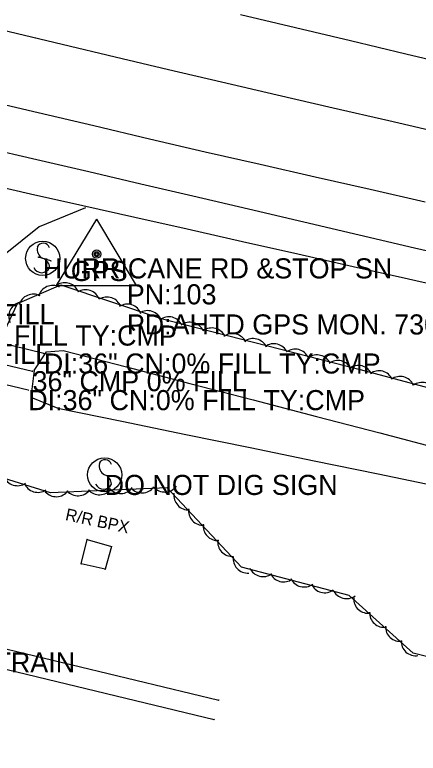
# Model space of a CAD drawing. Extents: x 1441650 to 1491889, y 345904 to 358319.
# Drawn here: x 1466947.9 to 1467048.3, y 349308.5 to 349492.3 of the extents above; entities that cross this region are included whole.
import ezdxf

# ---------------------------------------------------------------- set-up
doc = ezdxf.new("R2010")
doc.units = 0
for name, color, linetype in [('S_BUILDING', 7, 'Continuous'), ('S_CROSS_DRAIN', 7, 'Continuous'), ('S_CROSS_DRAIN_ANNOT', 7, 'Continuous'), ('S_DITCHLINE', 7, 'Continuous'), ('S_DRG_PT_SYM', 7, 'Continuous'), ('S_EDGE_PAVEMENT', 7, 'Continuous'), ('S_MSC_PT_SYM', 7, 'Continuous'), ('S_PAVEMENT_CROWN', 7, 'Continuous'), ('S_PRIMARY_CTL', 7, 'Continuous'), ('S_PRIMARY_CTL_ANNOT', 7, 'Continuous'), ('S_RAILROAD', 7, 'Continuous'), ('S_SHOULDER', 7, 'Continuous'), ('S_SIDEWALK_ANNOT', 7, 'Continuous'), ('S_SIGN', 7, 'Continuous'), ('S_SIGN_ANNOT', 7, 'Continuous'), ('S_STR_PT_SYM', 7, 'Continuous'), ('S_TREE', 7, 'Continuous')]:
    doc.layers.add(name, color=color, linetype=linetype)

msp = doc.modelspace()

# ---------------------------------------------------------------- linework, layer by layer
at = {"layer": 'S_BUILDING'}
for p, q in [((1466964.46, 349355.71), (1466965.91, 349361.74)), ((1466965.91, 349361.74), (1466972.03, 349360)), ((1466972.03, 349360), (1466970.41, 349354.34)), ((1466970.41, 349354.34), (1466964.46, 349355.71))]:
    msp.add_line(p, q, dxfattribs=at)
at = {"layer": 'S_CROSS_DRAIN'}
for p, q in [((1466955.18, 349408.02), (1466904.54, 349420.31)), ((1466904.51, 349414.98), (1466952.36, 349403.62)), ((1466951.29, 349398.91), (1466903.44, 349410.39))]:
    msp.add_line(p, q, dxfattribs=at)
at = {"layer": 'S_DITCHLINE'}
for points in [[(1466952.75, 349403.77), (1466955.82, 349408.46), (1466959.96, 349408.77), (1466975.7, 349404.66), (1466991.45, 349400.56), (1467007.19, 349396.45), (1467022.94, 349392.34), (1467038.69, 349388.24), (1467054.43, 349384.13)], [(1466952.76, 349403.77), (1466951.91, 349397.18), (1466958.62, 349394.42), (1466974.56, 349391.14), (1466990.5, 349387.86), (1467006.44, 349384.59), (1467022.38, 349381.31), (1467038.32, 349378.03), (1467054.26, 349374.76)]]:
    msp.add_lwpolyline(points, dxfattribs=at)
at = {"layer": 'S_DRG_PT_SYM'}
for points in [[(1466955.18, 349408.02), (1466955.18, 349408.07), (1466955.18, 349408.02), (1466955.13, 349408.02), (1466955.18, 349408.02), (1466955.18, 349407.97), (1466955.18, 349408.02), (1466955.23, 349408.02)], [(1466952.36, 349403.62), (1466952.36, 349403.67), (1466952.36, 349403.62), (1466952.31, 349403.62), (1466952.36, 349403.62), (1466952.36, 349403.57), (1466952.36, 349403.62), (1466952.41, 349403.62)], [(1466951.29, 349398.91), (1466951.29, 349398.96), (1466951.29, 349398.91), (1466951.24, 349398.91), (1466951.29, 349398.91), (1466951.29, 349398.86), (1466951.29, 349398.91), (1466951.34, 349398.91)]]:
    msp.add_lwpolyline(points, dxfattribs=at)
at = {"layer": 'S_EDGE_PAVEMENT'}
for points in [[(1466810.16, 349492.31), (1466823.58, 349488.88), (1466836.99, 349485.44), (1466849.79, 349482.14), (1466862.6, 349478.83), (1466875.4, 349475.53), (1466888.21, 349472.22), (1466901.28, 349468.98), (1466914.35, 349465.74), (1466927.42, 349462.5), (1466940.49, 349459.26), (1466953.43, 349456.26), (1466966.37, 349453.26), (1466979.31, 349450.26), (1466992.24, 349447.26), (1467006.03, 349444.02), (1467019.81, 349440.78), (1467033.59, 349437.54), (1467047.38, 349434.3), (1467059.79, 349431.46)], [(1466965.57, 349444.24), (1466954.02, 349439.49), (1466945.56, 349432.76), (1466941.64, 349416.85), (1466939.79, 349404.14), (1466937.94, 349391.44), (1466936.38, 349370.05), (1466934.82, 349348.66), (1466937.67, 349339.23), (1466921.66, 349343.03)]]:
    msp.add_lwpolyline(points, dxfattribs=at)
at = {"layer": 'S_MSC_PT_SYM'}
for points in [[(1466953.83, 349431.99), (1466953.83, 349432.04), (1466953.83, 349431.99), (1466953.78, 349431.99), (1466953.83, 349431.99), (1466953.83, 349431.94), (1466953.83, 349431.99), (1466953.88, 349431.99)], [(1466956.95, 349431.03), (1466956.95, 349431.08), (1466956.95, 349431.03), (1466956.9, 349431.03), (1466956.95, 349431.03), (1466956.95, 349430.98), (1466956.95, 349431.03), (1466957, 349431.03)], [(1466998.65, 349321.78), (1466998.65, 349321.83), (1466998.65, 349321.78), (1466998.6, 349321.78), (1466998.65, 349321.78), (1466998.65, 349321.73), (1466998.65, 349321.78), (1466998.7, 349321.78)], [(1466997.51, 349316.92), (1466997.51, 349316.97), (1466997.51, 349316.92), (1466997.46, 349316.92), (1466997.51, 349316.92), (1466997.51, 349316.87), (1466997.51, 349316.92), (1466997.56, 349316.92)]]:
    msp.add_lwpolyline(points, dxfattribs=at)
at = {"layer": 'S_PAVEMENT_CROWN'}
for points in [[(1466920.21, 349494.22), (1466933.36, 349491.17), (1466946.52, 349488.12), (1466959.73, 349484.99), (1466972.93, 349481.85), (1466986.14, 349478.72), (1466999.35, 349475.58), (1467013.22, 349472.38), (1467027.1, 349469.17), (1467040.97, 349465.97), (1467054.84, 349462.76)], [(1466851.94, 349492.96), (1466864.37, 349489.78), (1466876.79, 349486.59), (1466889.21, 349483.41), (1466901.88, 349480.36), (1466914.54, 349477.31), (1466927.21, 349474.26), (1466939.88, 349471.21), (1466953.74, 349467.96), (1466967.6, 349464.72), (1466981.46, 349461.47), (1466995.32, 349458.22), (1467008.99, 349455.11), (1467022.67, 349452), (1467036.34, 349448.89), (1467050.01, 349445.78)], [(1467004.08, 349492.39), (1467017.77, 349489.13), (1467031.46, 349485.87), (1467045.15, 349482.61), (1467058.84, 349479.35)]]:
    msp.add_lwpolyline(points, dxfattribs=at)
at = {"layer": 'S_PRIMARY_CTL'}
for p, q in [((1466968.3, 349441.44), (1466958.27, 349424.93)), ((1466968.3, 349441.44), (1466978.13, 349424.93)), ((1466958.27, 349424.93), (1466978.13, 349424.93))]:
    msp.add_line(p, q, dxfattribs=at)
for radius in [1.04, 0.609, 0.344]:
    msp.add_circle((1466968.3, 349432.74), radius, dxfattribs=at)
at = {"layer": 'S_RAILROAD'}
for p, q in [((1466922.02, 349340.24), (1466998.65, 349321.78)), ((1466921.37, 349335.32), (1466997.51, 349316.92))]:
    msp.add_line(p, q, dxfattribs=at)
at = {"layer": 'S_SHOULDER'}
msp.add_lwpolyline([(1466768.76, 349494.3), (1466782.51, 349490.73), (1466795.6, 349487.35), (1466808.68, 349483.97), (1466821.77, 349480.58), (1466834.86, 349477.2), (1466847.73, 349473.87), (1466860.6, 349470.53), (1466873.46, 349467.19), (1466886.33, 349463.86), (1466899.47, 349460.57), (1466912.61, 349457.28), (1466925.75, 349453.99), (1466938.89, 349450.7), (1466951.87, 349447.78), (1466964.85, 349444.85), (1466977.82, 349441.93), (1466990.8, 349439), (1467004.57, 349435.89), (1467018.35, 349432.79), (1467032.12, 349429.68), (1467045.89, 349426.57), (1467058.28, 349423.74)], dxfattribs=at)
at = {"layer": 'S_SIGN'}
msp.add_line((1466956.95, 349431.03), (1466953.83, 349431.99), dxfattribs=at)
for centre in [(1466954.89, 349431.69), (1466970.29, 349377.81)]:
    msp.add_circle(centre, 4.24, dxfattribs=at)
for centre, radius, start, end in [((1466955.01, 349433.85), 1.62, 16.5258, 156.8957), ((1466956.05, 349433.95), 2.55, 167.1196, 241.9813), ((1466954.19, 349429.41), 2.38, 358.6529, 73.7063), ((1466954.63, 349430.29), 2.17, 204.641, 335.359), ((1466971.46, 349380.06), 2.55, 167.1196, 241.9813), ((1466970.42, 349379.97), 1.62, 16.5258, 156.8957), ((1466969.59, 349375.53), 2.38, 358.6529, 73.7063), ((1466970.03, 349376.41), 2.17, 204.641, 335.359)]:
    msp.add_arc(centre, radius, start, end, dxfattribs=at)
at = {"layer": 'S_STR_PT_SYM'}
for points in [[(1466965.91, 349361.74), (1466965.91, 349361.79), (1466965.91, 349361.74), (1466965.86, 349361.74), (1466965.91, 349361.74), (1466965.91, 349361.69), (1466965.91, 349361.74), (1466965.96, 349361.74)], [(1466972.03, 349360), (1466972.03, 349360.05), (1466972.03, 349360), (1466971.98, 349360), (1466972.03, 349360), (1466972.03, 349359.95), (1466972.03, 349360), (1466972.08, 349360)], [(1466964.46, 349355.71), (1466964.46, 349355.76), (1466964.46, 349355.71), (1466964.41, 349355.71), (1466964.46, 349355.71), (1466964.46, 349355.66), (1466964.46, 349355.71), (1466964.51, 349355.71)], [(1466970.41, 349354.34), (1466970.41, 349354.39), (1466970.41, 349354.34), (1466970.36, 349354.34), (1466970.41, 349354.34), (1466970.41, 349354.29), (1466970.41, 349354.34), (1466970.46, 349354.34)]]:
    msp.add_lwpolyline(points, dxfattribs=at)
at = {"layer": 'S_TREE'}
msp.add_lwpolyline([(1467335.32, 349256.67), (1467131.38, 349312.46), (1467047.03, 349333.41), (1467031.09, 349347.77), (1467004.31, 349354.84), (1466985.81, 349374.57), (1466956.86, 349373.33), (1466941.36, 349378.16), (1466940.91, 349404.23), (1466948.65, 349420.43), (1466959.39, 349425.08), (1466984.31, 349416.7), (1467033.82, 349404.02), (1467101.24, 349386.06), (1467199.77, 349360.43)], dxfattribs=at)
for centre, major_axis, ratio, start_param, end_param in [((1466957.36, 349421.3), (-1.91, -3.1), 0.999604, 3.21355, 4.98675), ((1466960.4, 349421.97), (-1.18, 3.45), 0.999213, 4.741603, 6.514803), ((1466952.54, 349419.14), (-1.91, -3.1), 0.999604, 3.21355, 4.98675), ((1466965.55, 349420.23), (-1.18, 3.45), 0.999213, 4.741603, 6.514803), ((1466950.07, 349417.24), (3.12, -1.87), 0.993737, 2.348681, 4.121882), ((1466970.89, 349418.41), (-1.18, 3.45), 0.999213, 4.741603, 6.514803), ((1466975.92, 349416.64), (-1.18, 3.45), 0.999213, 4.741603, 6.514803), ((1466980.95, 349415.03), (-1.18, 3.45), 0.999213, 4.741603, 6.514803), ((1466986.22, 349413.5), (-1.57, 3.29), 0.999263, 4.699376, 6.472577), ((1466991.49, 349412.15), (-1.57, 3.29), 0.999263, 4.699376, 6.472577), ((1466996.95, 349410.72), (-1.57, 3.29), 0.999263, 4.699376, 6.472577), ((1467002.1, 349409.32), (-1.57, 3.29), 0.999263, 4.699376, 6.472577), ((1467007.23, 349408.08), (-1.57, 3.29), 0.999263, 4.699376, 6.472577), ((1467012.38, 349406.8), (-1.57, 3.29), 0.999263, 4.699376, 6.472577), ((1467017.64, 349405.45), (-1.57, 3.29), 0.999263, 4.699376, 6.472577), ((1467023.1, 349404.02), (-1.57, 3.29), 0.999263, 4.699376, 6.472577), ((1467028.25, 349402.62), (-1.57, 3.29), 0.999263, 4.699376, 6.472577), ((1467033.36, 349401.39), (-3.52, 0.94), 0.999698, 3.825789, 5.598989), ((1467038.49, 349400.06), (-3.52, 0.94), 0.999698, 3.825789, 5.598989), ((1467043.75, 349398.65), (-3.52, 0.94), 0.999698, 3.825789, 5.598989), ((1467049.2, 349397.17), (-3.52, 0.94), 0.999698, 3.825789, 5.598989), ((1466948.63, 349378.76), (0.1, -3.64), 0.997166, 5.067196, 6.840397), ((1466953.69, 349377.1), (0.1, -3.64), 0.997166, 5.067196, 6.840397), ((1466979.58, 349376.97), (3.64, 0.08), 0.999681, 3.847322, 5.620523), ((1466985.22, 349377.18), (3.64, 0.08), 0.999681, 3.847322, 5.620523), ((1466958.24, 349376.02), (3.64, 0.08), 0.999681, 3.847322, 5.620523), ((1466963.67, 349376.25), (3.64, 0.08), 0.999681, 3.847322, 5.620523), ((1466968.97, 349376.51), (3.64, 0.08), 0.999681, 3.847322, 5.620523), ((1466974.24, 349376.81), (3.64, 0.08), 0.999681, 3.847322, 5.620523), ((1466991.12, 349372.75), (-0.12, -3.64), 0.999685, 4.612973, 6.386173), ((1466994.77, 349368.9), (-0.12, -3.64), 0.999685, 4.612973, 6.386173), ((1466998.44, 349365.1), (-0.12, -3.64), 0.999685, 4.612973, 6.386173), ((1467002.03, 349361.16), (-0.12, -3.64), 0.999685, 4.612973, 6.386173), ((1467005.87, 349357.02), (-0.12, -3.64), 0.999685, 4.612973, 6.386173), ((1467009.71, 349356.13), (1.67, 3.24), 0.993474, 2.472297, 4.245498), ((1467014.82, 349354.82), (1.67, 3.24), 0.993474, 2.472297, 4.245498), ((1467019.91, 349353.55), (1.67, 3.24), 0.993474, 2.472297, 4.245498), ((1467025.02, 349352.12), (1.67, 3.24), 0.993474, 2.472297, 4.245498), ((1467030.44, 349350.66), (1.67, 3.24), 0.993474, 2.472297, 4.245498), ((1467035.85, 349347.01), (2.96, 2.12), 0.996016, 2.471283, 4.244484), ((1467039.8, 349343.5), (2.96, 2.12), 0.996016, 2.471283, 4.244484), ((1467043.76, 349340.03), (2.96, 2.12), 0.996016, 2.471283, 4.244484), ((1467047.66, 349336.42), (2.96, 2.12), 0.996016, 2.471283, 4.244484)]:
    msp.add_ellipse(centre, major_axis=major_axis, ratio=ratio, start_param=start_param, end_param=end_param, dxfattribs=at)

# ---------------------------------------------------------------- texts
at = {"layer": 'S_CROSS_DRAIN_ANNOT'}
for s, p in [('36" CMP 0% FILL', (1466904.54, 349415.31)), ('DI:36" CN:0% FILL TY:CMP', (1466904.51, 349409.98)), ('36" CMP 0% FILL', (1466903.44, 349405.39)), ('DI:36" CN:0% FILL TY:CMP', (1466955.18, 349403.02)), ('36" CMP 0% FILL', (1466952.36, 349398.62)), ('DI:36" CN:0% FILL TY:CMP', (1466951.29, 349393.91))]:
    msp.add_text(s, height=5, dxfattribs=at).set_placement(p)
at = {"layer": 'S_PRIMARY_CTL'}
msp.add_text('GPS', height=5, rotation=360, dxfattribs=at).set_placement((1466961.87, 349426.04))
at = {"layer": 'S_PRIMARY_CTL_ANNOT'}
for s, p in [('PN:103', (1466975.8, 349420.24)), ('PD:AHTD GPS MON. 730030A', (1466975.8, 349412.74))]:
    msp.add_text(s, height=5, dxfattribs=at).set_placement(p)
at = {"layer": 'S_SIDEWALK_ANNOT'}
msp.add_text('R/R BPX', height=3, rotation=347.9447, dxfattribs=at).set_placement((1466960.34, 349366.59))
at = {"layer": 'S_SIGN_ANNOT'}
for s, p in [('HURRICANE RD &STOP SN', (1466954.89, 349426.69)), ('DO NOT DIG SIGN', (1466970.29, 349372.81)), ('MILE MARKER FOR TRAIN', (1466878.99, 349328.65))]:
    msp.add_text(s, height=5, dxfattribs=at).set_placement(p)

doc.saveas('drawing.dxf')
